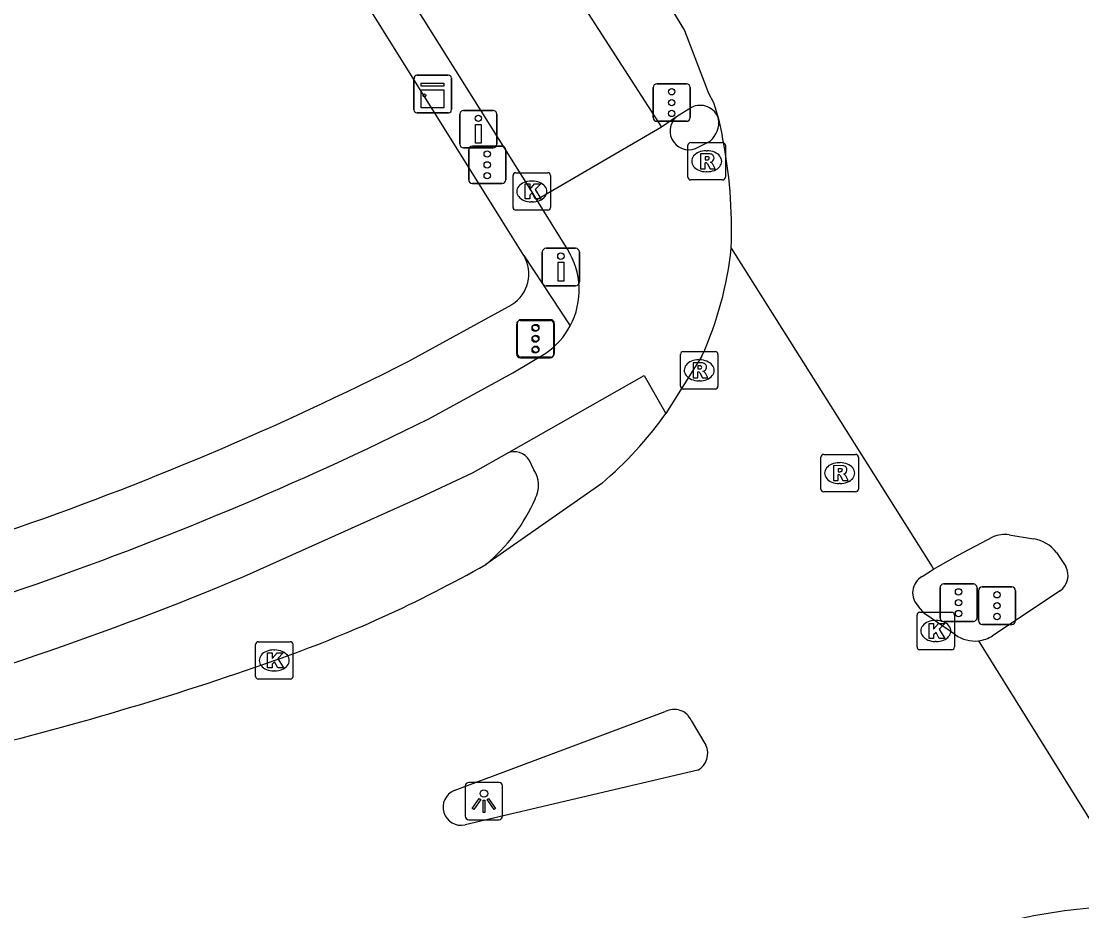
# Model space of a CAD drawing. Extents: x 157321 to 158827, y 386650 to 388532.
# Drawn here: x 158416.41 to 158444.74, y 387806.85 to 387830.62 of the extents above; entities that cross this region are included whole.
import ezdxf

# ---------------------------------------------------------------- set-up
doc = ezdxf.new("R2010")
doc.units = 0
for name, color, linetype in [('IMGEO_Drukknoppaal', 7, 'Continuous'), ('IMGEO_Fietspad_open', 7, 'Continuous'), ('IMGEO_Kast', 7, 'Continuous'), ('IMGEO_Kolk', 7, 'Continuous'), ('IMGEO_Lichtpunt', 7, 'Continuous'), ('IMGEO_Rijbaan_lokaal_open', 7, 'Continuous'), ('IMGEO_Rijbaan_regionaal_gesloten', 7, 'Continuous'), ('IMGEO_Rioolput', 7, 'Continuous'), ('IMGEO_Verkeersregelinstallatiepaal', 7, 'Continuous'), ('IMGEO_Voetpad_open', 7, 'Continuous')]:
    doc.layers.add(name, color=color, linetype=linetype)

msp = doc.modelspace()

# ---------------------------------------------------------------- linework, layer by layer
at = {"layer": 'IMGEO_Drukknoppaal'}
for p, q in [((158428.131, 387827.336), (158428.131, 387828.136)), ((158428.131, 387828.136), (158428.131, 387827.336)), ((158428.231, 387828.236), (158429.021, 387828.236)), ((158429.021, 387828.236), (158428.231, 387828.236)), ((158429.121, 387828.136), (158429.121, 387827.336)), ((158429.121, 387827.336), (158429.121, 387828.136)), ((158429.021, 387827.236), (158428.231, 387827.236)), ((158428.231, 387827.236), (158429.021, 387827.236)), ((158430.334, 387823.652), (158430.334, 387824.452)), ((158430.334, 387824.452), (158430.334, 387823.652)), ((158430.434, 387824.552), (158431.224, 387824.552)), ((158431.224, 387824.552), (158430.434, 387824.552)), ((158431.324, 387824.452), (158431.324, 387823.652)), ((158431.324, 387823.652), (158431.324, 387824.452)), ((158431.224, 387823.552), (158430.434, 387823.552)), ((158430.434, 387823.552), (158431.224, 387823.552))]:
    msp.add_line(p, q, dxfattribs=at)
for points in [[(158428.701, 387827.861), (158428.701, 387827.361), (158428.551, 387827.361), (158428.551, 387827.861), (158428.701, 387827.861)], [(158430.904, 387824.177), (158430.904, 387823.677), (158430.754, 387823.677), (158430.754, 387824.177), (158430.904, 387824.177)]]:
    msp.add_lwpolyline(points, dxfattribs=at)
for centre in [(158428.626, 387828.026), (158430.829, 387824.342)]:
    msp.add_circle(centre, 0.085, dxfattribs=at)
for centre, start, end in [((158428.231, 387828.136), 90, 180), ((158428.231, 387828.136), 90, 180), ((158429.021, 387828.136), 0, 90), ((158429.021, 387828.136), 360, 90), ((158428.231, 387827.336), 180, 270), ((158428.231, 387827.336), 180, 270), ((158429.021, 387827.336), 270, 0), ((158429.021, 387827.336), 270, 0), ((158430.434, 387824.452), 90, 180), ((158430.434, 387824.452), 90, 180), ((158431.224, 387824.452), 0, 90), ((158431.224, 387824.452), 360, 90), ((158430.434, 387823.652), 180, 270), ((158430.434, 387823.652), 180, 270), ((158431.224, 387823.652), 270, 0), ((158431.224, 387823.652), 270, 0)]:
    msp.add_arc(centre, 0.1, start, end, dxfattribs=at)
at = {"layer": 'IMGEO_Fietspad_open'}
for points in [[(158430.189, 387825.848), (158430.054, 387826.072), (158422.891, 387837.478)], [(158431.122, 387831.513), (158433.516, 387827.787)], [(158433.916, 387828.063), (158433.516, 387827.787)], [(158433.516, 387827.787), (158430.189, 387825.848)], [(158434.511, 387827.265), (158434.815, 387827.418)], [(158431.004, 387824.53), (158430.189, 387825.848)], [(158427.303, 387819.993), (158429.547, 387821.227), (158430.431, 387821.752)], [(158429.386, 387819.068), (158433.051, 387821.151), (158433.63, 387820.136)], [(158422.36, 387815.778), (158427.059, 387817.891), (158428.47, 387818.547), (158429.386, 387819.068)], [(158410.659, 387813.593), (158412.648, 387814.159), (158416.495, 387815.468)]]:
    msp.add_lwpolyline(points, dxfattribs=at)
for centre, radius, start, end in [((158434.244, 387827.687), 0.499, 131.0686, 302.3488), ((158434.399, 387827.916), 0.649, 309.834, 8.5693), ((158429.27, 387823.44), 2.048, 332.0927, 32.1557), ((158429.264, 387823.445), 2.056, 304.5923, 332.0528), ((158386.898, 387901.33), 90.82, 289.01912, 296.4162), ((158388.999, 387895.382), 86.312, 284.85872, 292.73832)]:
    msp.add_arc(centre, radius, start, end, dxfattribs=at)
at = {"layer": 'IMGEO_Kast'}
for p, q in [((158426.981, 387829.176), (158427.822, 387829.176)), ((158427.822, 387829.176), (158426.981, 387829.176)), ((158426.906, 387828.251), (158426.906, 387829.092)), ((158426.906, 387829.092), (158426.906, 387828.251)), ((158427.906, 387829.101), (158427.906, 387828.26)), ((158427.906, 387828.26), (158427.906, 387829.101)), ((158427.831, 387828.176), (158426.99, 387828.176)), ((158426.99, 387828.176), (158427.831, 387828.176))]:
    msp.add_line(p, q, dxfattribs=at)
for points in [[(158427.101, 387828.966), (158427.701, 387828.966), (158427.701, 387828.881), (158427.101, 387828.881), (158427.101, 387828.966)], [(158427.101, 387828.791), (158427.701, 387828.791), (158427.701, 387828.302), (158427.101, 387828.302), (158427.101, 387828.791)]]:
    msp.add_lwpolyline(points, dxfattribs=at)
msp.add_circle((158427.185, 387828.64), 0.0377, dxfattribs=at)
for centre, start, end in [((158426.984, 387829.098), 92.4484, 184.2845), ((158426.984, 387829.098), 92.4484, 184.2845), ((158427.828, 387829.098), 2.4484, 94.2845), ((158427.828, 387829.098), 2.4484, 94.2845), ((158427.828, 387828.254), 272.4484, 4.2845), ((158427.828, 387828.254), 272.4484, 4.2845), ((158426.984, 387828.254), 182.4484, 274.2845), ((158426.984, 387828.254), 182.4484, 274.2845)]:
    msp.add_arc(centre, 0.0779, start, end, dxfattribs=at)
at = {"layer": 'IMGEO_Kolk'}
for p, q in [((158429.627, 387826.571), (158430.479, 387826.571)), ((158429.552, 387825.645), (158429.552, 387826.497)), ((158430.04, 387826.351), (158430.065, 387826.351)), ((158430.553, 387826.497), (158430.553, 387825.645)), ((158430.063, 387825.791), (158430.038, 387825.791)), ((158430.479, 387825.571), (158429.627, 387825.571)), ((158440.343, 387813.898), (158440.343, 387814.75)), ((158440.418, 387814.824), (158441.27, 387814.824)), ((158441.344, 387814.75), (158441.344, 387813.898)), ((158440.831, 387814.604), (158440.856, 387814.604)), ((158422.673, 387813.111), (158422.673, 387813.963)), ((158422.748, 387814.037), (158423.6, 387814.037)), ((158423.161, 387813.817), (158423.186, 387813.817)), ((158423.674, 387813.963), (158423.674, 387813.111)), ((158441.27, 387813.824), (158440.418, 387813.824)), ((158440.854, 387814.044), (158440.829, 387814.044)), ((158423.184, 387813.257), (158423.159, 387813.257)), ((158423.6, 387813.037), (158422.748, 387813.037))]:
    msp.add_line(p, q, dxfattribs=at)
for points in [[(158429.627, 387826.571), (158430.479, 387826.571)], [(158429.552, 387825.645), (158429.552, 387826.497)], [(158430.553, 387826.497), (158430.553, 387825.645)], [(158429.873, 387826.271), (158429.996, 387826.271), (158429.996, 387826.12), (158430.126, 387826.271), (158430.29, 387826.271), (158430.144, 387826.12), (158430.297, 387825.871), (158430.145, 387825.871), (158430.06, 387826.035), (158429.996, 387825.968), (158429.996, 387825.871), (158429.873, 387825.871), (158429.873, 387826.271)], [(158430.479, 387825.571), (158429.627, 387825.571)], [(158440.343, 387813.898), (158440.343, 387814.75)], [(158440.418, 387814.824), (158441.27, 387814.824)], [(158441.344, 387814.75), (158441.344, 387813.898)], [(158440.664, 387814.524), (158440.787, 387814.524), (158440.787, 387814.373), (158440.917, 387814.524), (158441.081, 387814.524), (158440.935, 387814.373), (158441.088, 387814.124), (158440.936, 387814.124), (158440.851, 387814.288), (158440.787, 387814.221), (158440.787, 387814.124), (158440.664, 387814.124), (158440.664, 387814.524)], [(158422.673, 387813.111), (158422.673, 387813.963)], [(158422.748, 387814.037), (158423.6, 387814.037)], [(158423.674, 387813.963), (158423.674, 387813.111)], [(158441.27, 387813.824), (158440.418, 387813.824)], [(158422.994, 387813.737), (158423.117, 387813.737), (158423.117, 387813.586), (158423.247, 387813.737), (158423.411, 387813.737), (158423.265, 387813.586), (158423.418, 387813.337), (158423.266, 387813.337), (158423.181, 387813.501), (158423.117, 387813.434), (158423.117, 387813.337), (158422.994, 387813.337), (158422.994, 387813.737)], [(158423.6, 387813.037), (158422.748, 387813.037)]]:
    msp.add_lwpolyline(points, dxfattribs=at)
for centre, start, end in [((158429.629, 387826.495), 91.552, 178.448), ((158429.629, 387826.495), 91.552, 178.448), ((158430.477, 387826.495), 1.552, 88.448), ((158430.477, 387826.495), 1.552, 88.448), ((158429.629, 387825.647), 181.552, 268.448), ((158429.629, 387825.647), 181.552, 268.448), ((158430.477, 387825.647), 271.552, 358.448), ((158430.477, 387825.647), 271.552, 358.448), ((158440.42, 387814.748), 91.552, 178.448), ((158440.42, 387814.748), 91.552, 178.448), ((158441.268, 387814.748), 1.552, 88.448), ((158441.268, 387814.748), 1.552, 88.448), ((158422.75, 387813.961), 91.552, 178.448), ((158422.75, 387813.961), 91.552, 178.448), ((158423.598, 387813.961), 1.552, 88.448), ((158423.598, 387813.961), 1.552, 88.448), ((158440.42, 387813.9), 181.552, 268.448), ((158440.42, 387813.9), 181.552, 268.448), ((158441.268, 387813.9), 271.552, 358.448), ((158441.268, 387813.9), 271.552, 358.448), ((158422.75, 387813.113), 181.552, 268.448), ((158422.75, 387813.113), 181.552, 268.448), ((158423.598, 387813.113), 271.552, 358.448), ((158423.598, 387813.113), 271.552, 358.448)]:
    msp.add_arc(centre, 0.0765, start, end, dxfattribs=at)
for centre, major_axis, ratio, start_param, end_param in [((158430.039, 387826.071), (-0.387, 0.002), 0.722429, 4.712389, 7.853982), ((158430.064, 387826.071), (-0.39, 0.002), 0.717154, 1.570796, 4.712389), ((158440.83, 387814.324), (-0.387, 0.002), 0.722429, 4.712389, 7.853982), ((158440.855, 387814.324), (-0.39, 0.002), 0.717154, 1.570796, 4.712389), ((158423.16, 387813.537), (-0.387, 0.002), 0.722429, 4.712389, 7.853982), ((158423.185, 387813.537), (-0.39, 0.002), 0.717154, 1.570796, 4.712389)]:
    msp.add_ellipse(centre, major_axis=major_axis, ratio=ratio, start_param=start_param, end_param=end_param, dxfattribs=at)
at = {"layer": 'IMGEO_Lichtpunt'}
for p, q in [((158428.276, 387810.182), (158428.276, 387809.375)), ((158428.276, 387810.182), (158428.276, 387809.375)), ((158429.178, 387810.277), (158428.37, 387810.277)), ((158429.178, 387810.277), (158428.37, 387810.277)), ((158429.272, 387809.375), (158429.272, 387810.182)), ((158429.272, 387809.375), (158429.272, 387810.182)), ((158428.37, 387809.281), (158429.178, 387809.281)), ((158428.37, 387809.281), (158429.178, 387809.281))]:
    msp.add_line(p, q, dxfattribs=at)
for points in [[(158428.65, 387809.846), (158428.689, 387809.818), (158428.501, 387809.556), (158428.463, 387809.583), (158428.65, 387809.846)], [(158428.752, 387809.798), (158428.799, 387809.798), (158428.799, 387809.476), (158428.752, 387809.476), (158428.752, 387809.798)], [(158428.862, 387809.818), (158428.9, 387809.845), (158429.087, 387809.583), (158429.048, 387809.555), (158428.862, 387809.818)]]:
    msp.add_lwpolyline(points, dxfattribs=at)
msp.add_circle((158428.775, 387809.98), 0.0994, dxfattribs=at)
for centre, start, end in [((158428.37, 387810.182), 90, 180), ((158428.37, 387810.182), 90, 180), ((158429.178, 387810.182), 0, 90), ((158429.178, 387810.182), 0, 90), ((158428.37, 387809.375), 180, 270), ((158428.37, 387809.375), 180, 270), ((158429.178, 387809.375), 270, 0), ((158429.178, 387809.375), 270, 360)]:
    msp.add_arc(centre, 0.0946, start, end, dxfattribs=at)
at = {"layer": 'IMGEO_Rijbaan_lokaal_open'}
for points in [[(158434.595, 387821.667), (158433.63, 387820.136)], [(158431.92, 387818.266), (158428.827, 387816.102)], [(158440.481, 387815.782), (158440.785, 387815.974)], [(158441.367, 387814.223), (158440.547, 387814.786), (158440.383, 387814.976)], [(158427.982, 387810.06), (158433.619, 387812.169)], [(158434.311, 387811.931), (158434.705, 387811.276)], [(158434.489, 387810.604), (158428.27, 387809.143)]]:
    msp.add_lwpolyline(points, dxfattribs=at)
for centre, radius, start, end in [((158426.002, 387825.559), 9.433, 335.6337, 353.9097), ((158425.265, 387826.068), 10.255, 310.462, 324.656), ((158411.77, 387846.166), 34.565, 289.2665, 299.5695), ((158440.726, 387815.343), 0.502, 119.1385, 226.9966), ((158441.886, 387814.947), 0.891, 234.3857, 276.4103), ((158395.398, 387892.127), 83.355, 283.50379, 289.46551), ((158433.858, 387811.738), 0.492, 23.031, 119.0097), ((158434.223, 387811.06), 0.528, 300.2148, 24.1474), ((158428.163, 387809.613), 0.482, 112.0617, 282.8099), ((158446.343, 387791.5), 15.48, 93.9345, 103.8254)]:
    msp.add_arc(centre, radius, start, end, dxfattribs=at)
at = {"layer": 'IMGEO_Rijbaan_regionaal_gesloten'}
for points in [[(158432.803, 387832.568), (158434.128, 387830.376), (158434.777, 387828.702), (158434.91, 387828.447), (158435.041, 387828.013)], [(158435.041, 387828.013), (158435.142, 387827.568)], [(158435.382, 387824.558), (158440.743, 387816.039), (158440.785, 387815.974)], [(158440.785, 387815.974), (158440.904, 387816.049), (158441.443, 387816.35), (158442.366, 387816.836)], [(158442.806, 387816.897), (158443.452, 387816.786)], [(158444.065, 387816.423), (158444.321, 387816.048)], [(158444.169, 387815.394), (158442.36, 387814.195)], [(158441.985, 387814.062), (158442.012, 387814.02), (158446.433, 387806.907)]]:
    msp.add_lwpolyline(points, dxfattribs=at)
for centre, radius, start, end in [((158422.138, 387825.017), 13.252, 358.017, 11.1006), ((158442.701, 387816.034), 0.87, 83.0977, 112.6882), ((158443.315, 387815.856), 0.94, 37.092, 81.6426), ((158443.858, 387815.811), 0.52, 306.7401, 27.0916), ((158441.886, 387814.937), 0.88, 276.469, 302.5868)]:
    msp.add_arc(centre, radius, start, end, dxfattribs=at)
at = {"layer": 'IMGEO_Rioolput'}
for p, q in [((158434.223, 387826.452), (158434.223, 387827.304)), ((158434.298, 387827.378), (158435.15, 387827.378)), ((158434.711, 387827.158), (158434.736, 387827.158)), ((158435.224, 387827.304), (158435.224, 387826.452)), ((158434.734, 387826.598), (158434.709, 387826.598)), ((158435.15, 387826.378), (158434.298, 387826.378)), ((158434.099, 387821.791), (158434.951, 387821.791)), ((158434.024, 387820.865), (158434.024, 387821.717)), ((158434.512, 387821.571), (158434.537, 387821.571)), ((158435.025, 387821.717), (158435.025, 387820.865)), ((158434.535, 387821.011), (158434.51, 387821.011)), ((158434.951, 387820.791), (158434.099, 387820.791)), ((158437.775, 387818.117), (158437.775, 387818.969)), ((158437.85, 387819.043), (158438.702, 387819.043)), ((158438.776, 387818.969), (158438.776, 387818.117)), ((158438.263, 387818.823), (158438.288, 387818.823)), ((158438.286, 387818.263), (158438.261, 387818.263)), ((158438.702, 387818.043), (158437.85, 387818.043))]:
    msp.add_line(p, q, dxfattribs=at)
for points in [[(158434.223, 387826.452), (158434.223, 387827.304)], [(158434.298, 387827.378), (158435.15, 387827.378)], [(158435.224, 387827.304), (158435.224, 387826.452)], [(158434.812, 387827.076), (158434.56, 387827.078), (158434.56, 387826.678)], [(158434.738, 387826.997), (158434.684, 387826.997), (158434.684, 387826.916)], [(158434.684, 387826.916), (158434.736, 387826.916)], [(158434.56, 387826.678), (158434.684, 387826.678), (158434.684, 387826.84), (158434.695, 387826.84)], [(158434.742, 387826.811), (158434.813, 387826.678), (158434.953, 387826.678), (158434.888, 387826.804)], [(158435.15, 387826.378), (158434.298, 387826.378)], [(158434.099, 387821.791), (158434.951, 387821.791)], [(158434.024, 387820.865), (158434.024, 387821.717)], [(158434.613, 387821.489), (158434.361, 387821.491), (158434.361, 387821.091)], [(158435.025, 387821.717), (158435.025, 387820.865)], [(158434.361, 387821.091), (158434.485, 387821.091), (158434.485, 387821.253), (158434.496, 387821.253)], [(158434.539, 387821.41), (158434.485, 387821.41), (158434.485, 387821.329)], [(158434.485, 387821.329), (158434.537, 387821.329)], [(158434.543, 387821.224), (158434.614, 387821.091), (158434.754, 387821.091), (158434.689, 387821.217)], [(158434.951, 387820.791), (158434.099, 387820.791)], [(158437.775, 387818.117), (158437.775, 387818.969)], [(158437.85, 387819.043), (158438.702, 387819.043)], [(158438.776, 387818.969), (158438.776, 387818.117)], [(158438.364, 387818.741), (158438.112, 387818.743), (158438.112, 387818.343)], [(158438.29, 387818.662), (158438.236, 387818.662), (158438.236, 387818.581)], [(158438.112, 387818.343), (158438.236, 387818.343), (158438.236, 387818.505), (158438.247, 387818.505)], [(158438.236, 387818.581), (158438.288, 387818.581)], [(158438.294, 387818.476), (158438.365, 387818.343), (158438.505, 387818.343), (158438.44, 387818.469)], [(158438.702, 387818.043), (158437.85, 387818.043)]]:
    msp.add_lwpolyline(points, dxfattribs=at)
for centre, radius, start, end in [((158434.3, 387827.302), 0.0765, 91.552, 178.448), ((158434.3, 387827.302), 0.0765, 91.552, 178.448), ((158435.148, 387827.302), 0.0765, 1.552, 88.448), ((158435.148, 387827.302), 0.0765, 1.552, 88.448), ((158434.72, 387827.105), 0.19, 274.7715, 282.9687), ((158434.744, 387826.901), 0.0964, 77.0061, 93.1865), ((158434.758, 387826.958), 0.0378, 276.6634, 79.6772), ((158434.811, 387826.966), 0.109, 350.3612, 89.416), ((158434.809, 387826.966), 0.112, 277.5842, 350.9817), ((158434.793, 387826.751), 0.108, 29.5134, 73.7905), ((158434.694, 387826.787), 0.0533, 26.0293, 88.6989), ((158434.3, 387826.454), 0.0765, 181.552, 268.448), ((158434.3, 387826.454), 0.0765, 181.552, 268.448), ((158435.148, 387826.454), 0.0765, 271.552, 358.448), ((158435.148, 387826.454), 0.0765, 271.552, 358.448), ((158434.101, 387821.715), 0.0765, 91.552, 178.448), ((158434.101, 387821.715), 0.0765, 91.552, 178.448), ((158434.949, 387821.715), 0.0765, 1.552, 88.448), ((158434.949, 387821.715), 0.0765, 1.552, 88.448), ((158434.612, 387821.379), 0.109, 350.3612, 89.416), ((158434.495, 387821.2), 0.0533, 26.0293, 88.6989), ((158434.521, 387821.518), 0.19, 274.7715, 282.9687), ((158434.545, 387821.314), 0.0964, 77.0061, 93.1865), ((158434.559, 387821.371), 0.0378, 276.6634, 79.6772), ((158434.61, 387821.379), 0.112, 277.5842, 350.9817), ((158434.594, 387821.164), 0.108, 29.5134, 73.7905), ((158434.101, 387820.867), 0.0765, 181.552, 268.448), ((158434.101, 387820.867), 0.0765, 181.552, 268.448), ((158434.949, 387820.867), 0.0765, 271.552, 358.448), ((158434.949, 387820.867), 0.0765, 271.552, 358.448), ((158437.852, 387818.967), 0.0765, 91.552, 178.448), ((158437.852, 387818.967), 0.0765, 91.552, 178.448), ((158438.7, 387818.967), 0.0765, 1.552, 88.448), ((158438.7, 387818.967), 0.0765, 1.552, 88.448), ((158438.296, 387818.566), 0.0964, 77.0061, 93.1865), ((158438.31, 387818.623), 0.0378, 276.6634, 79.6772), ((158438.363, 387818.631), 0.109, 350.3612, 89.416), ((158438.246, 387818.452), 0.0533, 26.0293, 88.6989), ((158438.272, 387818.77), 0.19, 274.7715, 282.9687), ((158438.361, 387818.631), 0.112, 277.5842, 350.9817), ((158438.345, 387818.416), 0.108, 29.5134, 73.7905), ((158437.852, 387818.119), 0.0765, 181.552, 268.448), ((158437.852, 387818.119), 0.0765, 181.552, 268.448), ((158438.7, 387818.119), 0.0765, 271.552, 358.448), ((158438.7, 387818.119), 0.0765, 271.552, 358.448)]:
    msp.add_arc(centre, radius, start, end, dxfattribs=at)
for centre, major_axis, ratio, start_param, end_param in [((158434.71, 387826.878), (-0.387, 0.002), 0.722429, 4.712389, 7.853982), ((158434.735, 387826.878), (-0.39, 0.002), 0.717154, 1.570796, 4.712389), ((158434.511, 387821.291), (-0.387, 0.002), 0.722429, 4.712389, 7.853982), ((158434.536, 387821.291), (-0.39, 0.002), 0.717154, 1.570796, 4.712389), ((158438.262, 387818.543), (-0.387, 0.002), 0.722429, 4.712389, 7.853982), ((158438.287, 387818.543), (-0.39, 0.002), 0.717154, 1.570796, 4.712389)]:
    msp.add_ellipse(centre, major_axis=major_axis, ratio=ratio, start_param=start_param, end_param=end_param, dxfattribs=at)
at = {"layer": 'IMGEO_Verkeersregelinstallatiepaal'}
for p, q in [((158433.295, 387828.046), (158433.295, 387828.846)), ((158433.295, 387828.846), (158433.295, 387828.046)), ((158433.395, 387828.946), (158434.185, 387828.946)), ((158434.185, 387828.946), (158433.395, 387828.946)), ((158434.285, 387828.846), (158434.285, 387828.046)), ((158434.285, 387828.046), (158434.285, 387828.846)), ((158434.185, 387827.946), (158433.395, 387827.946)), ((158433.395, 387827.946), (158434.185, 387827.946)), ((158428.367, 387826.382), (158428.367, 387827.182)), ((158428.367, 387827.182), (158428.367, 387826.382)), ((158428.467, 387827.282), (158429.257, 387827.282)), ((158429.257, 387827.282), (158428.467, 387827.282)), ((158429.357, 387827.182), (158429.357, 387826.382)), ((158429.357, 387826.382), (158429.357, 387827.182)), ((158429.257, 387826.282), (158428.467, 387826.282)), ((158428.467, 387826.282), (158429.257, 387826.282)), ((158429.749, 387822.626), (158430.539, 387822.626)), ((158430.539, 387822.626), (158429.749, 387822.626)), ((158429.764, 387822.644), (158430.554, 387822.644)), ((158430.554, 387822.644), (158429.764, 387822.644)), ((158429.649, 387821.726), (158429.649, 387822.526)), ((158429.649, 387822.526), (158429.649, 387821.726)), ((158429.664, 387821.744), (158429.664, 387822.544)), ((158429.664, 387822.544), (158429.664, 387821.744)), ((158430.639, 387822.526), (158430.639, 387821.726)), ((158430.639, 387821.726), (158430.639, 387822.526)), ((158430.654, 387822.544), (158430.654, 387821.744)), ((158430.654, 387821.744), (158430.654, 387822.544)), ((158430.539, 387821.626), (158429.749, 387821.626)), ((158429.749, 387821.626), (158430.539, 387821.626)), ((158430.554, 387821.644), (158429.764, 387821.644)), ((158429.764, 387821.644), (158430.554, 387821.644)), ((158441.057, 387815.58), (158441.847, 387815.58)), ((158441.847, 387815.58), (158441.057, 387815.58)), ((158440.957, 387814.68), (158440.957, 387815.48)), ((158440.957, 387815.48), (158440.957, 387814.68)), ((158441.947, 387815.48), (158441.947, 387814.68)), ((158441.947, 387814.68), (158441.947, 387815.48)), ((158441.984, 387814.601), (158441.984, 387815.401)), ((158441.984, 387815.401), (158441.984, 387814.601)), ((158442.084, 387815.501), (158442.874, 387815.501)), ((158442.874, 387815.501), (158442.084, 387815.501)), ((158442.974, 387815.401), (158442.974, 387814.601)), ((158442.974, 387814.601), (158442.974, 387815.401)), ((158441.847, 387814.58), (158441.057, 387814.58)), ((158441.057, 387814.58), (158441.847, 387814.58)), ((158442.874, 387814.501), (158442.084, 387814.501)), ((158442.084, 387814.501), (158442.874, 387814.501))]:
    msp.add_line(p, q, dxfattribs=at)
for centre in [(158433.79, 387828.736), (158433.79, 387828.446), (158433.79, 387828.156), (158428.862, 387827.072), (158428.862, 387826.782), (158428.862, 387826.492), (158430.144, 387822.416), (158430.159, 387822.434), (158430.144, 387822.126), (158430.159, 387822.144), (158430.144, 387821.836), (158430.159, 387821.854), (158441.452, 387815.37), (158442.479, 387815.291), (158441.452, 387815.08), (158442.479, 387815.001), (158441.452, 387814.79), (158442.479, 387814.711)]:
    msp.add_circle(centre, 0.085, dxfattribs=at)
for centre, start, end in [((158433.395, 387828.846), 90, 180), ((158433.395, 387828.846), 90, 180), ((158434.185, 387828.846), 0, 90), ((158434.185, 387828.846), 360, 90), ((158433.395, 387828.046), 180, 270), ((158433.395, 387828.046), 180, 270), ((158434.185, 387828.046), 270, 0), ((158434.185, 387828.046), 270, 0), ((158428.467, 387827.182), 90, 180), ((158428.467, 387827.182), 90, 180), ((158429.257, 387827.182), 0, 90), ((158429.257, 387827.182), 360, 90), ((158428.467, 387826.382), 180, 270), ((158428.467, 387826.382), 180, 270), ((158429.257, 387826.382), 270, 0), ((158429.257, 387826.382), 270, 0), ((158429.749, 387822.526), 90, 180), ((158429.749, 387822.526), 90, 180), ((158429.764, 387822.544), 90, 180), ((158429.764, 387822.544), 90, 180), ((158430.539, 387822.526), 0, 90), ((158430.539, 387822.526), 360, 90), ((158430.554, 387822.544), 0, 90), ((158430.554, 387822.544), 360, 90), ((158429.764, 387821.744), 180, 270), ((158429.764, 387821.744), 180, 270), ((158430.554, 387821.744), 270, 0), ((158430.554, 387821.744), 270, 0), ((158429.749, 387821.726), 180, 270), ((158429.749, 387821.726), 180, 270), ((158430.539, 387821.726), 270, 0), ((158430.539, 387821.726), 270, 0), ((158441.057, 387815.48), 90, 180), ((158441.057, 387815.48), 90, 180), ((158441.847, 387815.48), 0, 90), ((158441.847, 387815.48), 360, 90), ((158442.084, 387815.401), 90, 180), ((158442.084, 387815.401), 90, 180), ((158442.874, 387815.401), 0, 90), ((158442.874, 387815.401), 360, 90), ((158441.057, 387814.68), 180, 270), ((158441.057, 387814.68), 180, 270), ((158441.847, 387814.68), 270, 0), ((158441.847, 387814.68), 270, 0), ((158442.084, 387814.601), 180, 270), ((158442.084, 387814.601), 180, 270), ((158442.874, 387814.601), 270, 0), ((158442.874, 387814.601), 270, 0)]:
    msp.add_arc(centre, 0.1, start, end, dxfattribs=at)
at = {"layer": 'IMGEO_Voetpad_open'}
for points in [[(158429.842, 387824.359), (158429.261, 387825.289), (158422.014, 387836.902)], [(158434.316, 387828.315), (158433.916, 387828.063)], [(158429.842, 387824.359), (158431.08, 387822.481)], [(158426.753, 387821.529), (158429.524, 387823.046)], [(158430.105, 387818.633), (158429.989, 387818.877)]]:
    msp.add_lwpolyline(points, dxfattribs=at)
for centre, radius, start, end in [((158434.552, 387827.86), 0.513, 17.3858, 117.3857), ((158428.995, 387823.869), 0.978, 302.7293, 30.0417), ((158388.821, 387896.156), 83.714, 288.93106, 296.9439), ((158429.589, 387818.662), 0.454, 28.2287, 116.6201), ((158429.492, 387818.213), 0.743, 331.8228, 34.4134), ((158425.816, 387819.735), 4.719, 309.65, 336.6102)]:
    msp.add_arc(centre, radius, start, end, dxfattribs=at)

doc.saveas('drawing.dxf')
